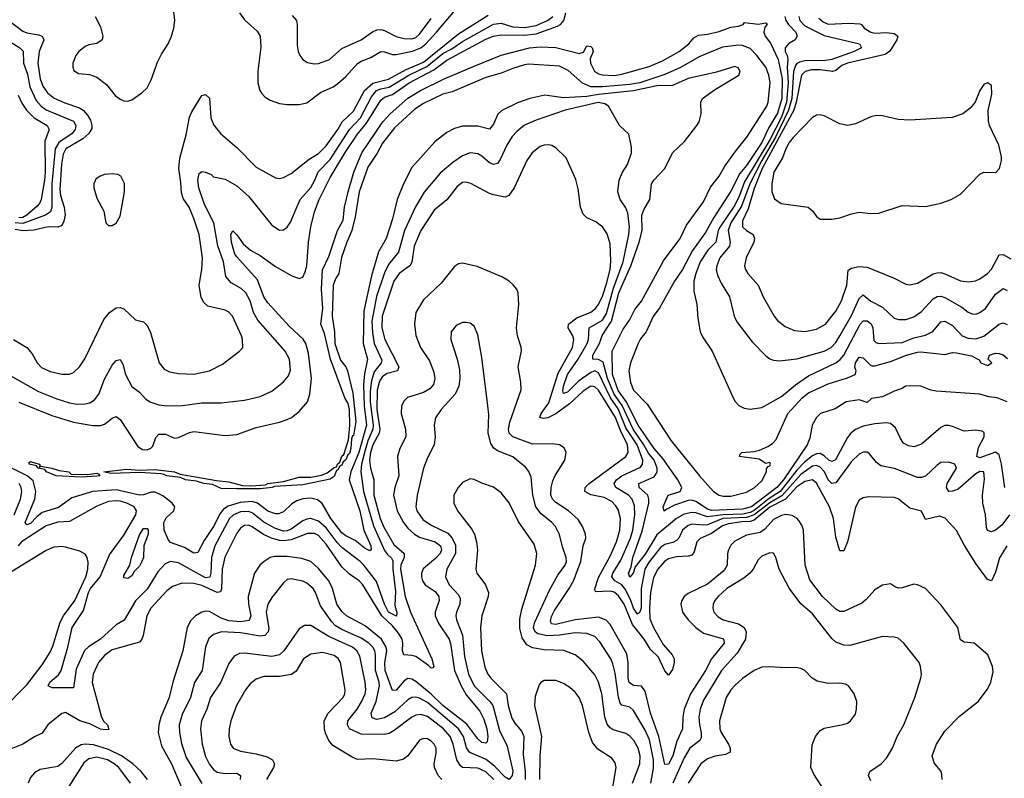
# Model space of a CAD drawing. Header units: inches. Extents: x 1173000 to 1307049, y 522583 to 678455.
# Tile 468 of 617: x 1220894 to 1225956, y 624595 to 628494. Entities that reach past the tile are written whole.
import ezdxf

# ---------------------------------------------------------------- set-up
doc = ezdxf.new("R2010")
doc.units = ezdxf.units.IN
doc.header["$MEASUREMENT"] = 0
doc.layers.add('B2622', color=7, linetype='Continuous')

msp = doc.modelspace()

# ---------------------------------------------------------------- linework, layer by layer
at = {"layer": 'B2622', "color": 5}
for points, elevation in [([(1221281.7, 628510), (1221310, 628458.4), (1221321.8, 628410), (1221318, 628390), (1221290, 628372.5), (1221250, 628365), (1221230, 628356.5), (1221198, 628330), (1221183, 628310), (1221166.8, 628270), (1221166.8, 628250), (1221172.6, 628232.6), (1221197.2, 628217.2), (1221252.7, 628212.7), (1221290, 628199.2), (1221340.8, 628160.8), (1221385.3, 628105.3), (1221410, 628085.4), (1221430, 628076.9), (1221450, 628076.2), (1221470, 628082), (1221522, 628118), (1221550, 628144.9), (1221570, 628185.5), (1221603.3, 628276.7), (1221623, 628317), (1221657, 628370), (1221674.9, 628410), (1221686.1, 628450), (1221691, 628490), (1221682.3, 628562.3)], 920), ([(1222024.5, 628530), (1222050, 628492.7), (1222115.2, 628435.2), (1222131.2, 628410), (1222133.9, 628353.9), (1222118, 628230), (1222118.6, 628170), (1222129.1, 628130), (1222137.3, 628117.3), (1222156.2, 628096.2), (1222181.4, 628081.4), (1222230, 628063.6), (1222270, 628058.5), (1222330, 628057.8), (1222370, 628067.5), (1222440.2, 628119.8), (1222505.1, 628150), (1222530, 628167), (1222570, 628202.8), (1222630.9, 628269.1), (1222650, 628280.9), (1222700.1, 628299.9), (1222750, 628330.1), (1222770, 628329.6), (1222810, 628315.6), (1222830, 628315.6), (1222913.3, 628333.3), (1222957, 628350), (1222981.6, 628370), (1223037.1, 628430), (1223172.5, 628590)], 920), ([(1220750, 626719.3), (1220990, 626583.1), (1221084.8, 626544.8), (1221150, 626524.4), (1221190, 626518.8), (1221230, 626520.1), (1221254.1, 626525.9), (1221279, 626541), (1221300.7, 626570), (1221330, 626646), (1221370, 626718.7), (1221390, 626743.1), (1221410, 626748), (1221424.2, 626724.2), (1221437.6, 626670), (1221470, 626608.7), (1221510, 626579.5), (1221543.3, 626543.3), (1221568.3, 626528.3), (1221610, 626514.1), (1221650.5, 626509.5), (1221730.9, 626510.9), (1221830, 626525.6), (1221930, 626525.2), (1222050, 626539.3), (1222130, 626556.9), (1222190, 626584.9), (1222250, 626632.6), (1222276.8, 626663.2), (1222286.4, 626693.6), (1222280.8, 626750), (1222258.1, 626790), (1222117.9, 626950), (1222095.7, 626990), (1222078.6, 627050), (1222057.2, 627090), (1222032.6, 627112.6), (1221981.2, 627141.2), (1221954, 627174), (1221941, 627250), (1221912.4, 627332.4), (1221891.3, 627450), (1221845, 627545), (1221815.9, 627630), (1221810.4, 627669.6), (1221816, 627704), (1221830, 627714.9), (1221850, 627711.1), (1221877.9, 627697.9), (1221890, 627687.1), (1221950, 627674.9), (1222010, 627640.2), (1222070, 627586.9), (1222190, 627437.4), (1222230, 627411.8), (1222250, 627413.7), (1222270, 627428.5), (1222285.8, 627454.2), (1222336.6, 627570), (1222390, 627632.5), (1222412, 627670), (1222427.8, 627712.2), (1222490, 627776.2), (1222590.3, 627929.7), (1222646.7, 627990), (1222702.3, 628097.7), (1222727.6, 628130), (1222750, 628139.4), (1222793.2, 628146.8), (1222895.3, 628210), (1222986.7, 628253.3), (1223070, 628319.7), (1223116.2, 628343.8), (1223170, 628382.3), (1223330, 628471.9), (1223370, 628477.1), (1223430, 628458.4), (1223490, 628453.5), (1223550, 628465.2), (1223607, 628490), (1223634.9, 628510)], 860), ([(1220862.4, 626850), (1220931.3, 626810), (1220957.6, 626777.6), (1220983.2, 626730), (1221006.1, 626706.1), (1221050, 626686.2), (1221110, 626672.9), (1221150, 626672.2), (1221170, 626681.3), (1221200.8, 626710), (1221228.3, 626751.7), (1221327.2, 626952.8), (1221355.4, 626990), (1221390, 627014.2), (1221410, 627015.9), (1221430, 627009), (1221490, 626951.8), (1221530, 626941.1), (1221550, 626922.4), (1221566.6, 626886.6), (1221611.8, 626730), (1221637.3, 626697.3), (1221664.5, 626684.5), (1221710, 626675.9), (1221790, 626672.2), (1221870, 626689.3), (1221936.1, 626723.9), (1222023.6, 626790), (1222040.5, 626810), (1222040.3, 626850), (1222033.8, 626870), (1221988.9, 626970), (1221970, 626990.7), (1221950, 627001.5), (1221861.5, 627021.5), (1221840, 627040), (1221826.6, 627066.6), (1221816.8, 627130), (1221829.9, 627210.1), (1221833.3, 627270), (1221816.6, 627390), (1221790, 627472.8), (1221764.9, 627530), (1221735, 627575), (1221725.5, 627605.5), (1221723.2, 627656.8), (1221712.6, 627730), (1221716.7, 627783.3), (1221750, 627902), (1221766.5, 627993.5), (1221778.5, 628021.5), (1221830, 628104.6), (1221850, 628110.2), (1221870, 628090.2), (1221876.4, 627990), (1221892.7, 627952.7), (1221927.3, 627907.3), (1222010, 627837.1), (1222110, 627736.8), (1222210, 627681.3), (1222230, 627678.6), (1222250, 627682.4), (1222290, 627703.5), (1222382.5, 627777.5), (1222430, 627807.3), (1222470, 627845.4), (1222530, 627930.1), (1222552.1, 627970), (1222610, 628024.5), (1222667.5, 628130), (1222710, 628168.5), (1222790, 628188.3), (1222881.7, 628238.3), (1222970, 628275.7), (1223150, 628421.1), (1223301.9, 628518.1)], 880), ([(1220890, 626528.2), (1221059.3, 626459.3), (1221170, 626425.5), (1221270, 626408.6), (1221310, 626408.9), (1221330, 626415.3), (1221370, 626446.7), (1221390, 626455.6), (1221410, 626439.5), (1221501, 626301), (1221525.1, 626285.1), (1221550, 626283.4), (1221568.7, 626291.3), (1221578, 626302), (1221593.9, 626346.1), (1221610, 626364.3), (1221643.2, 626363.2), (1221690, 626344.3), (1221710, 626346.4), (1221767.7, 626372.3), (1221790, 626377), (1221950, 626357.3), (1222010, 626362.7), (1222110, 626398.1), (1222230, 626426), (1222270, 626439.5), (1222291.8, 626450), (1222330, 626479.8), (1222374.5, 626530), (1222386, 626570), (1222394.3, 626650), (1222378.9, 626778.9), (1222365.6, 626830), (1222351.7, 626851.7), (1222279.7, 626919.7), (1222170, 627038.4), (1222150, 627070), (1222116.7, 627156.7), (1222010, 627274.7), (1222000.9, 627290), (1221982.3, 627350), (1221979.8, 627390), (1221990, 627408.4), (1222010, 627388.8), (1222043.1, 627343.1), (1222080.3, 627310), (1222130, 627281.7), (1222210, 627226.1), (1222290, 627180.2), (1222330, 627164.7), (1222348.9, 627171.1), (1222362.2, 627197.8), (1222370.8, 627229.2), (1222378.9, 627350), (1222390.3, 627430), (1222410, 627507.2), (1222432.9, 627570), (1222490, 627682.8), (1222570, 627816), (1222630, 627906.3), (1222677.4, 627962.6), (1222750, 628081.2), (1222770, 628095.4), (1222811, 628109), (1222896, 628170), (1223022.8, 628237.2), (1223090, 628286.4), (1223290, 628394), (1223330, 628410.1), (1223370, 628417.3), (1223490, 628414.1), (1223550, 628422), (1223659.6, 628460.4), (1223674.8, 628470), (1223690.8, 628490), (1223700.9, 628530)], 840), ([(1222295.7, 628515.7), (1222316.9, 628490), (1222320.6, 628470), (1222321, 628361), (1222326, 628330), (1222334.9, 628310), (1222349.1, 628289.1), (1222373.7, 628273.7), (1222407.1, 628267.1), (1222430, 628268.4), (1222486.6, 628290), (1222550, 628346.3), (1222650, 628390.9), (1222707.9, 628432.1), (1222730, 628441.9), (1222750, 628443.3), (1222770, 628438.5), (1222830, 628407.9), (1222870, 628396.9), (1222910, 628395.5), (1222930, 628402.8), (1222950, 628420.5), (1223010, 628500.6)], 940), ([(1224827, 628510), (1224833.5, 628490), (1224846.3, 628470), (1224883.9, 628430), (1224891.5, 628410), (1224880.4, 628390), (1224847.1, 628370), (1224829.1, 628350), (1224829.8, 628330), (1224840.1, 628310), (1224842.7, 628290), (1224839.3, 628250), (1224845.1, 628170), (1224836, 628070), (1224810, 627994), (1224750, 627877.5), (1224619.6, 627660.4), (1224594.6, 627590), (1224570, 627541.2), (1224495.3, 627430), (1224485.1, 627410), (1224472.7, 627350), (1224431.4, 627310), (1224393.1, 627250), (1224369.6, 627189.6), (1224359.6, 627150), (1224359.3, 627099.3), (1224375.4, 627030), (1224379.5, 626959.5), (1224392.9, 626890), (1224404.1, 626864.1), (1224453.6, 626790), (1224561.1, 626550), (1224571.5, 626531.5), (1224591.5, 626511.5), (1224618.3, 626498.3), (1224650, 626492.9), (1224710, 626501.8), (1224810, 626557.8), (1224882.2, 626617.8), (1224950, 626663.7), (1225090, 626730.5), (1225112.5, 626747.5), (1225130.4, 626769.6), (1225215.4, 626930), (1225230, 626946.1), (1225250, 626946.6), (1225270.7, 626930.7), (1225279.4, 626910), (1225285.7, 626845.7), (1225295.3, 626835.3), (1225310.1, 626830.1), (1225430, 626835), (1225490, 626858.6), (1225550, 626873.1), (1225587.6, 626892.4), (1225630, 626942), (1225650, 626944.8), (1225690, 626922.6), (1225739.3, 626870), (1225770, 626857.2), (1225810, 626854.7), (1225850, 626867), (1225930, 626928.7), (1225950, 626936.5), (1225970, 626928.5)], 840), ([(1224899, 628510), (1224904.7, 628490), (1224930, 628461.9), (1225030, 628412.2), (1225212.2, 628370), (1225222, 628350), (1225184.7, 628330), (1225070, 628289.6), (1225036, 628284), (1224930, 628283), (1224903.2, 628276.8), (1224890, 628269.9), (1224881.7, 628258.3), (1224871.3, 628228.7), (1224863.2, 628090), (1224846.8, 628030), (1224779.9, 627890), (1224708.5, 627770), (1224647.1, 627650), (1224604, 627536), (1224550, 627450), (1224535.8, 627410), (1224547.2, 627350), (1224543.1, 627330), (1224492.8, 627270), (1224477.5, 627230), (1224475.1, 627210), (1224481, 627181), (1224499.6, 627139.6), (1224543.2, 627070), (1224567.7, 626970), (1224581.4, 626941.4), (1224659.4, 626839.4), (1224730, 626766.7), (1224750, 626752), (1224770, 626744.2), (1224800.2, 626740.2), (1224890, 626751.5), (1225030, 626791.4), (1225066, 626810), (1225090, 626835.9), (1225110, 626868.7), (1225170, 626973.9), (1225210, 627061.6), (1225230, 627080.3), (1225270, 627048.4), (1225330, 627016.9), (1225390, 626959.5), (1225413.9, 626953.9), (1225450, 626954.2), (1225490, 626966.8), (1225530, 626994), (1225590, 627059.5), (1225610, 627071.1), (1225630, 627073), (1225650, 627067.2), (1225736.7, 627016.7), (1225770, 626991), (1225790, 626981.7), (1225810, 626980.9), (1225830, 626988.7), (1225858.7, 627010), (1225910, 627083), (1225950, 627112.2), (1225970, 627102.7)], 860), ([(1220838.4, 628490), (1220910, 628435.4), (1220930, 628426.6), (1220990, 628417.3), (1221010.2, 628410), (1221018.1, 628390), (1220994.4, 628330), (1220987.3, 628270), (1220999.1, 628190), (1221013.3, 628153.3), (1221037.6, 628117.6), (1221071.5, 628091.5), (1221126.5, 628066.5), (1221201.8, 628041.8), (1221220.4, 628030), (1221243.3, 628003.3), (1221257.4, 627977.4), (1221265.6, 627950), (1221264.5, 627935.5), (1221249.6, 627910), (1221218.5, 627881.5), (1221131.6, 627830), (1221116.8, 627803.2), (1221108.6, 627751.4), (1221100.8, 627620.8), (1221104.7, 627590), (1221123.2, 627530), (1221127.1, 627490), (1221121.1, 627458.9), (1221110, 627437), (1221090, 627427.6), (1221040.7, 627430), (1220966.9, 627413.1), (1220910, 627408.8), (1220870, 627415.8)], 880), ([(1225970, 626529.8), (1225918.4, 626550), (1225876.2, 626556.2), (1225830, 626569.7), (1225605.1, 626585.1), (1225578, 626590), (1225526, 626610), (1225472.9, 626612.9), (1225447.3, 626610), (1225430, 626598.4), (1225390, 626585.2), (1225330, 626555.1), (1225273.4, 626546.6), (1225250, 626527.3), (1225210, 626540.9), (1225142.4, 626530), (1225085.6, 626494.4), (1225010.3, 626470), (1224990.2, 626450), (1224967.4, 626410), (1224956.4, 626343.6), (1224942.9, 626310), (1224821.1, 626130), (1224786, 626090), (1224655.6, 625990), (1224610, 625979.2), (1224450, 625971.5), (1224430, 625978.6), (1224370, 626017.6), (1224350, 626025.4), (1224330, 626022.9), (1224261.1, 625998.9), (1224220.8, 625979.2), (1224208, 625968), (1224202.3, 625990), (1224228.4, 626050), (1224290, 626069), (1224298.3, 626090), (1224276.9, 626130), (1224199.6, 626239.6), (1224156.1, 626290), (1224073.4, 626410), (1224011.6, 626531.6), (1223970, 626588.7), (1223942, 626670), (1223939.5, 626790), (1223996.1, 626903.9), (1224028.3, 626950), (1224055.8, 627004.2), (1224090, 627046.9), (1224204.4, 627255.6), (1224289.2, 627370), (1224321.4, 627438.6), (1224410, 627558.5), (1224446, 627634), (1224490, 627689.3), (1224519.3, 627740.7), (1224577.8, 627822.2), (1224632.2, 627890), (1224735.5, 628050), (1224741.8, 628070), (1224751.7, 628170), (1224745.8, 628210), (1224730, 628249.8), (1224683.7, 628310), (1224650, 628345.4), (1224610, 628362.4), (1224590, 628363.1), (1224507.6, 628352.4), (1224390, 628305.9), (1224291.8, 628248.2), (1224210, 628212.7), (1224081.9, 628170), (1224030, 628160.4), (1223890, 628149.5), (1223829.9, 628149.9), (1223787.9, 628167.9), (1223713.5, 628233.5), (1223670, 628254.7), (1223510, 628266.2), (1223490, 628261.6), (1223430, 628243.7), (1223370, 628219.4), (1223290, 628197.1), (1223116.8, 628123.2), (1223069.2, 628110.8), (1222970, 628063.8), (1222926, 628034), (1222821.6, 627938.4), (1222760, 627860), (1222732.5, 627807.5), (1222684.5, 627735.5), (1222640.1, 627610), (1222619.4, 627480.6), (1222601.2, 627410), (1222575.1, 627350), (1222548.5, 627271.5), (1222535.6, 627190), (1222518.2, 627161.8), (1222506.4, 627130), (1222501.3, 626970), (1222512.3, 626890), (1222513.5, 626830), (1222543.8, 626743.8), (1222571, 626710), (1222579.8, 626690), (1222605.9, 626574.1), (1222622.2, 626430), (1222610, 626357), (1222604.7, 626355.3), (1222600.5, 626339.5), (1222596.8, 626290), (1222590, 626265.3), (1222581.4, 626258.6), (1222570, 626231.5), (1222557.5, 626222.5), (1222550, 626204.2), (1222539.8, 626200.2), (1222530, 626181.3), (1222522.8, 626177.2), (1222510, 626146.4), (1222490, 626132.4), (1222350, 626103.9), (1222204.1, 626095.9), (1222191.3, 626090), (1222130, 626083.7), (1222010, 626082.6), (1221930, 626085.3), (1221884.9, 626104.9), (1221841.2, 626110), (1221803.3, 626123.3), (1221746, 626130), (1221721.3, 626141.3), (1221649.2, 626150), (1221637.4, 626157.4), (1221620.1, 626160.1), (1221510, 626166.7), (1221362.2, 626162.2), (1221326, 626170), (1221444.7, 626184.7), (1221510, 626179.5), (1221590, 626182.6), (1221690.8, 626170), (1221718.7, 626158.7), (1221905.7, 626125.7), (1221970, 626119.3), (1222039.6, 626099.6), (1222082.2, 626097.8), (1222157.2, 626102.8), (1222169, 626110), (1222250, 626121.5), (1222330, 626143.9), (1222390, 626143.6), (1222445.9, 626154.1), (1222474.7, 626165.3), (1222510, 626192.1), (1222523.1, 626196.9), (1222527.9, 626210), (1222539.5, 626220.5), (1222550, 626250.2), (1222559.6, 626260.4), (1222584.9, 626335.1), (1222591.1, 626408.9), (1222589.2, 626490), (1222582, 626522), (1222566.4, 626550), (1222491.6, 626750), (1222461.7, 626881.7), (1222442, 626930), (1222451.9, 627010), (1222445, 627110), (1222450, 627208.2), (1222483, 627277), (1222527.6, 627410), (1222556.9, 627463.1), (1222564.6, 627530), (1222583.2, 627610), (1222612.5, 627710), (1222652.5, 627810), (1222761.6, 627970), (1222799.4, 628010), (1222890, 628091.2), (1222954.2, 628130), (1223076.8, 628190), (1223230, 628255.4), (1223370, 628311.9), (1223514.5, 628350), (1223570, 628355.6), (1223650, 628350.6), (1223770, 628319.8), (1223792.6, 628327.4), (1223810, 628359.1), (1223830, 628356.1), (1223836.5, 628350), (1223842.7, 628330), (1223827.5, 628292.5), (1223828.7, 628270), (1223848.6, 628230), (1223870, 628216.2), (1223890.1, 628210.1), (1223950, 628208.1), (1223990, 628214.9), (1224130, 628254.1), (1224198, 628282), (1224284.2, 628330), (1224334.3, 628370), (1224359.7, 628400.3), (1224384.5, 628415.5), (1224430, 628419.8), (1224490, 628432.8), (1224550, 628455.8), (1224590, 628461.3), (1224614, 628470), (1224620.2, 628479.8), (1224690, 628471.3), (1224730, 628477.3), (1224736.3, 628470), (1224724.1, 628455.9), (1224720.3, 628430), (1224726.5, 628410), (1224753.3, 628373.3), (1224792.7, 628290), (1224813.8, 628190), (1224811.9, 628090), (1224790, 628014.7), (1224743.2, 627936.8), (1224710, 627863), (1224630, 627745.4), (1224595.9, 627704.1), (1224550, 627612.2), (1224462.6, 627477.4), (1224419, 627401), (1224352.7, 627307.3), (1224301.6, 627210), (1224261.1, 627150), (1224185.2, 627014.8), (1224150, 626968.8), (1224115.2, 626890), (1224085.9, 626854.1), (1224073.6, 626830), (1224033.6, 626730), (1224025.3, 626690), (1224033.6, 626630), (1224050, 626591), (1224119, 626519), (1224243.4, 626330), (1224388.6, 626150), (1224460.7, 626070), (1224489.4, 626050), (1224510, 626045.5), (1224550, 626045.7), (1224630, 626066.6), (1224670, 626088), (1224710, 626124.4), (1224733.3, 626170), (1224733.8, 626186.2), (1224742, 626198), (1224750, 626201), (1224753.6, 626210), (1224750, 626219), (1224730, 626214), (1224695.1, 626235.1), (1224606.7, 626246.7), (1224595.3, 626250), (1224598, 626262), (1224606, 626270), (1224670, 626275.6), (1224697.5, 626282.5), (1224739.6, 626300.4), (1224763.5, 626316.5), (1224782.6, 626337.4), (1224843, 626470), (1224916, 626550), (1224950, 626576.6), (1225050, 626623.6), (1225150, 626653), (1225189.7, 626670), (1225193.8, 626690), (1225188.2, 626708.2), (1225190.8, 626730), (1225210, 626759.1), (1225230, 626755.6), (1225270, 626716.4), (1225275.6, 626715.6), (1225290, 626715.6), (1225370, 626738), (1225452.7, 626770), (1225510, 626786.2), (1225526.7, 626786.7), (1225650, 626773.4), (1225690, 626783.6), (1225710, 626782.6), (1225787, 626767), (1225826.1, 626746.1), (1225835.5, 626730), (1225870, 626717), (1225890.9, 626730), (1225872.7, 626750), (1225879, 626770), (1225910, 626780.2), (1225930, 626779.2), (1225950, 626771.8), (1225972.9, 626752.9)], 820), ([(1225001.6, 628501.6), (1225024, 628484), (1225050, 628472.1), (1225157.2, 628477.2), (1225213.1, 628473.1), (1225221.1, 628470), (1225234.6, 628450), (1225270, 628429.6), (1225290, 628424.7), (1225350, 628428.5), (1225390, 628423.2), (1225407.6, 628410), (1225402.7, 628390), (1225368.1, 628331.9), (1225344, 628316), (1225150, 628271.2), (1225121.4, 628258.6), (1225090, 628233.9), (1225072.7, 628227.3), (1225010, 628236), (1224964.2, 628235.8), (1224932.5, 628227.5), (1224913.9, 628210), (1224886.5, 628070), (1224873.9, 628030), (1224711.6, 627730), (1224670, 627626.3), (1224638.2, 627521.8), (1224610, 627459.7), (1224610.2, 627430), (1224630, 627411), (1224664, 627390), (1224671.8, 627370), (1224667.9, 627350), (1224628, 627270), (1224619.8, 627230), (1224624.7, 627210), (1224636.5, 627190), (1224690, 627130.3), (1224715.9, 627070), (1224773.2, 626970), (1224790, 626949.1), (1224830, 626917.2), (1224877.3, 626897.3), (1224930, 626892.2), (1224990, 626903.7), (1225037.4, 626930), (1225090, 626995.4), (1225119.4, 627050), (1225146.2, 627130), (1225153.4, 627206.6), (1225170, 627217.7), (1225210, 627225.3), (1225250, 627222.5), (1225390, 627166.5), (1225450, 627135), (1225470, 627131.1), (1225510, 627140.7), (1225590, 627187.5), (1225610, 627194), (1225630, 627194.2), (1225650, 627188.2), (1225730, 627151.8), (1225773, 627147), (1225807.6, 627152.4), (1225830, 627161.6), (1225870, 627189.3), (1225890, 627212.3), (1225930, 627285.5), (1225950, 627287), (1225990, 627265.7)], 880), ([(1220830, 628390.1), (1220895.2, 628350), (1220911.8, 628331.8), (1220914.4, 628270), (1220933.6, 628213.6), (1220945.5, 628150), (1220979.1, 628079.1), (1221004.2, 628050), (1221030, 628030.5), (1221170, 627971.9), (1221183.4, 627950), (1221178.9, 627930), (1221164.5, 627910), (1221096.1, 627863.9), (1221077.3, 627830), (1221059.3, 627650), (1221058.5, 627530), (1221052.9, 627507.1), (1221027.6, 627490), (1220910, 627447), (1220870, 627450)], 860), ([(1225958.6, 626090), (1225941.7, 626210), (1225930, 626258), (1225910, 626272.3), (1225830, 626242.9), (1225814.2, 626250), (1225823.7, 626296.3), (1225852, 626350), (1225851.9, 626371.9), (1225840.2, 626380.2), (1225810, 626384.3), (1225750, 626379.4), (1225690, 626403.7), (1225670, 626409), (1225650, 626408.1), (1225630, 626398.2), (1225530, 626313), (1225490, 626299.5), (1225463.8, 626303.8), (1225438.4, 626318.4), (1225421.4, 626341.4), (1225396.9, 626396.9), (1225370, 626418.6), (1225350, 626421.6), (1225290, 626417.3), (1225230, 626404.7), (1225190, 626388), (1225166.9, 626370), (1225150, 626346.9), (1225087.2, 626232.8), (1225070, 626223.6), (1225054.4, 626230), (1225030, 626253.4), (1225010, 626264.9), (1224990, 626263), (1224970, 626253.3), (1224930, 626221.2), (1224890, 626179), (1224803.8, 626070), (1224747.1, 626032.9), (1224670, 625971.3), (1224650, 625961.2), (1224610, 625953.5), (1224510, 625950.3), (1224430, 625938.9), (1224370, 625959.1), (1224350, 625961.1), (1224310, 625952.3), (1224270.1, 625930), (1224170, 625847.1), (1224110, 625748.1), (1224057.4, 625682.6), (1224047.2, 625650), (1224030, 625629.9), (1224023.4, 625650), (1224038, 625682), (1224046.7, 625730), (1224094, 625866), (1224128.2, 626010), (1224129.1, 626030), (1224122.4, 626050), (1224078.1, 626090), (1224077.3, 626110), (1224155.9, 626144.1), (1224171.7, 626168.3), (1224170.8, 626190), (1224155.2, 626230), (1224126.3, 626266.3), (1224102.6, 626310), (1224048.3, 626390), (1223991, 626511), (1223950, 626570), (1223915.8, 626650), (1223894, 626734), (1223870, 626747.6), (1223840.5, 626750), (1223839.9, 626770), (1223875.4, 626830), (1223888.5, 626871.5), (1223935.7, 626944.3), (1223974.4, 627090), (1224036.5, 627230), (1224078.1, 627350), (1224093.9, 627410), (1224092.6, 627490), (1224102.5, 627517.5), (1224133.6, 627570), (1224141.4, 627650), (1224154.6, 627670), (1224210.4, 627729.6), (1224250.8, 627810), (1224311.3, 627868.7), (1224375.4, 627950), (1224386.5, 627970), (1224396.8, 628010), (1224395.1, 628070), (1224404.8, 628090), (1224465.8, 628134.2), (1224590.9, 628210), (1224597.5, 628230), (1224595.3, 628235.3), (1224587.3, 628247.3), (1224570, 628253.7), (1224475.6, 628224.4), (1224330, 628191.4), (1224250, 628156.2), (1224170, 628154), (1224050, 628128.1), (1223869.9, 628110.1), (1223810, 628098.8), (1223690, 628093), (1223593.6, 628106.4), (1223517.4, 628090), (1223452.7, 628067.3), (1223372.3, 628027.7), (1223352, 628008), (1223330, 627956.9), (1223310, 627931.2), (1223250, 627947.5), (1223170, 627947.7), (1223130, 627935.7), (1223090, 627914.9), (1223030, 627868.2), (1222910, 627733.8), (1222867, 627650), (1222835.1, 627570), (1222810.6, 627470), (1222777.4, 627370), (1222738.4, 627301.6), (1222702.8, 627177.2), (1222662.7, 626997.3), (1222659.8, 626830), (1222682.9, 626750), (1222666.3, 626673.7), (1222662.3, 626617.7), (1222665.5, 626510), (1222676.7, 626410), (1222638.4, 626270), (1222596.5, 626170), (1222587.8, 626130), (1222642.2, 625970), (1222663.9, 625870), (1222699.6, 625790), (1222700.8, 625770), (1222694.9, 625765.1), (1222670, 625775.9), (1222618.2, 625818.2), (1222570, 625841.5), (1222550, 625857.7), (1222494.1, 625930), (1222448.3, 626008.3), (1222425.7, 626025.7), (1222390, 626034.5), (1222350, 626031.8), (1222318.4, 626021.6), (1222293.7, 626006.3), (1222250, 625964.3), (1222224.6, 625955.4), (1222210, 625954.4), (1222170, 625968.4), (1222116.7, 626010), (1222090, 626018.7), (1222027.3, 626012.7), (1221966, 625994), (1221942.1, 625977.9), (1221924, 625956), (1221890.1, 625890), (1221841.7, 625818.3), (1221810, 625756.1), (1221790, 625752.8), (1221741.5, 625781.5), (1221670, 625807.4), (1221659.7, 625819.7), (1221636.4, 625870), (1221634.7, 625910), (1221646.6, 625933.4), (1221687.2, 625970), (1221692.1, 625990), (1221678, 626010), (1221630, 626046.9), (1221590, 626065.2), (1221570, 626066.7), (1221530, 626052.8), (1221510, 626050.7), (1221390, 626077.3), (1221270, 626069.2), (1221162.7, 626037.3), (1221093.1, 625986.9), (1221010, 625960.9), (1220981.5, 625938.5), (1220950, 625904.3), (1220930, 625897.4), (1220922.5, 625910), (1220971.4, 626030), (1220977.7, 626070), (1220963.7, 626123.7), (1220931.9, 626150), (1220796.5, 626216.5)], 840), ([(1220886.6, 628106.6), (1220905, 628065), (1220929, 628029), (1220969.1, 627989.1), (1221035.5, 627950), (1221046, 627930), (1221024, 627870), (1221025.8, 627710), (1221022.2, 627670), (1221004.3, 627570), (1220995.8, 627550), (1220983.8, 627536.2), (1220930.5, 627489.5), (1220910, 627478.4), (1220890, 627475.4)], 840), ([(1225981.7, 625950), (1225943.9, 625896.1), (1225910, 625869.9), (1225890, 625861.9), (1225870, 625868.8), (1225864.5, 625884.5), (1225859.3, 625950), (1225845.5, 626010), (1225844.3, 626050), (1225853.5, 626133.5), (1225849.8, 626169.8), (1225830, 626172.1), (1225810, 626160.1), (1225717.8, 626082.2), (1225690, 626070.7), (1225670, 626069.2), (1225658.4, 626090), (1225661.5, 626110), (1225709.8, 626190), (1225700.7, 626210), (1225670, 626221), (1225630, 626217.6), (1225610, 626205.3), (1225550, 626147.8), (1225530, 626141.2), (1225510, 626141.5), (1225392.1, 626187.9), (1225321.6, 626201.6), (1225298.1, 626218.1), (1225262.2, 626262.2), (1225250, 626270.9), (1225230, 626270.8), (1225210, 626261.2), (1225170, 626224.2), (1225090, 626113.7), (1225070, 626109.8), (1225050, 626129.9), (1225031, 626170), (1225010, 626194.6), (1224990, 626203.6), (1224970, 626200.2), (1224910, 626157), (1224812.7, 626047.3), (1224750, 626011.9), (1224670, 625949.1), (1224630, 625935.7), (1224508.9, 625930), (1224430, 625898.6), (1224410, 625896), (1224350, 625901.8), (1224330, 625895.3), (1224302.1, 625870), (1224282, 625830), (1224270, 625817.2), (1224252.2, 625807.8), (1224210, 625796.7), (1224190, 625783.4), (1224130, 625707.6), (1224107.3, 625670), (1224089.8, 625570), (1224089.7, 625470.3), (1224082, 625450), (1224070, 625438.4), (1224050, 625470.5), (1224034.2, 625514.2), (1224006.9, 625566.9), (1223989.1, 625589.1), (1223953.2, 625610), (1223938.7, 625630), (1223943.5, 625650), (1223984, 625716), (1224034.2, 625830), (1224046.2, 625870), (1224057.2, 625950), (1224054.9, 625994.9), (1224042.3, 626030), (1224023.2, 626050), (1223958.9, 626090), (1223950.4, 626110), (1223961.5, 626130), (1223989.5, 626150.5), (1224085.1, 626194.9), (1224096.6, 626210), (1224097.1, 626230), (1224067.9, 626310), (1224010, 626396.9), (1223970, 626493.8), (1223931.5, 626551.5), (1223870, 626680.1), (1223850, 626689.2), (1223830, 626681.5), (1223765.1, 626634.9), (1223710, 626580.6), (1223690, 626573.3), (1223687, 626587), (1223690.4, 626610.4), (1223710.5, 626670), (1223765.6, 626750), (1223811.5, 626830), (1223818.3, 626850), (1223822.4, 626910), (1223889.5, 626950.5), (1223910, 626984.2), (1223946.4, 627113.6), (1223996.7, 627250), (1224026.1, 627390), (1224028.7, 627430), (1224019.7, 627499.7), (1224010, 627526.9), (1223980.3, 627570), (1223968.7, 627610), (1223975.4, 627670), (1223992.1, 627707.9), (1224018.9, 627750), (1224039.3, 627810), (1224039.8, 627839.8), (1224026.3, 627906.3), (1223976.9, 627950), (1223921.5, 628050), (1223901.9, 628061.9), (1223868.5, 628068.5), (1223698.7, 628030), (1223550, 627978.7), (1223490, 627951.4), (1223450, 627919.8), (1223426.3, 627893.7), (1223399.2, 627850), (1223364.9, 627775.1), (1223350, 627755.1), (1223330, 627750.7), (1223310, 627759.1), (1223270, 627793.6), (1223250, 627804.5), (1223210, 627810.7), (1223170, 627795.1), (1223120.1, 627759.9), (1223055, 627705), (1222973, 627607), (1222928.1, 627531.9), (1222872.2, 627410), (1222840.8, 627299.2), (1222790, 627236.8), (1222770, 627194), (1222728.4, 627071.6), (1222704.5, 626944.5), (1222707, 626887), (1222716.7, 626830), (1222755.3, 626744.7), (1222752.9, 626730), (1222716.4, 626683.6), (1222701.9, 626638.1), (1222695.7, 626584.3), (1222695.5, 626530), (1222710.5, 626410), (1222709, 626390), (1222683.4, 626330), (1222670, 626282.5), (1222651.5, 626210), (1222648.7, 626170), (1222661.5, 626070), (1222712.2, 625892.2), (1222770, 625766.7), (1222785, 625745), (1222806.1, 625726.1), (1222812.5, 625712.5), (1222812.2, 625670), (1222825.3, 625554.7), (1222823, 625483), (1222832.1, 625447.9), (1222831.5, 625428.5), (1222789.9, 625450), (1222770, 625489.9), (1222727.6, 625607.6), (1222663.8, 625690), (1222644.1, 625710), (1222550, 625781.9), (1222526.5, 625806.5), (1222470, 625883.5), (1222430, 625917.1), (1222390.1, 625929.9), (1222370, 625927.5), (1222350, 625918.7), (1222290, 625875.7), (1222270, 625867.7), (1222250, 625866.2), (1222210, 625878.5), (1222150, 625911.5), (1222090, 625959.2), (1222070, 625967.4), (1222030, 625965.4), (1221993.6, 625950), (1221973, 625930), (1221896.6, 625790), (1221880.8, 625730), (1221876.7, 625650), (1221871.7, 625628.3), (1221850, 625626.1), (1221710, 625703.1), (1221670, 625709.3), (1221642.5, 625697.5), (1221603.7, 625656.3), (1221550, 625567.8), (1221490, 625507.7), (1221431.9, 625408.1), (1221390, 625383.8), (1221310, 625310.8), (1221248.2, 625271.8), (1221227.4, 625252.6), (1221183.9, 625156.1), (1221170, 625060.5), (1221060.5, 625060.5), (1221040.5, 625070), (1221049, 625090), (1221092.9, 625127.1), (1221107.6, 625150), (1221142.4, 625270), (1221163.7, 625370), (1221221.8, 625458.2), (1221247.8, 625550), (1221258.1, 625570), (1221308.5, 625630), (1221356.6, 625743.4), (1221430, 625844.1), (1221490.9, 625950), (1221494.7, 625970), (1221481.8, 625990), (1221445.1, 626010), (1221410, 626019.4), (1221390, 626022.1), (1221350, 626017.8), (1221290, 625993.6), (1221150, 625914.9), (1221090, 625911.1), (1221030, 625893.6), (1220904.1, 625810), (1220886, 625790)], 860), ([(1225969.4, 625790), (1225931.6, 625728.4), (1225910, 625655.1), (1225890, 625611.1), (1225870, 625616.8), (1225810, 625698.5), (1225751.7, 625791.7), (1225710, 625869.6), (1225651.6, 625931.6), (1225623.1, 625943.1), (1225550, 625925.1), (1225530, 625968.2), (1225470, 625983.1), (1225410, 626031.7), (1225390, 626038.8), (1225257.5, 626042.5), (1225230, 626036.8), (1225210, 626025.4), (1225190, 625989.5), (1225149.4, 625810), (1225130, 625765.1), (1225110, 625763.6), (1225090, 625835.1), (1225078.3, 625930), (1225056.4, 625990), (1224990, 626112.9), (1224970, 626128.5), (1224930, 626121), (1224890, 626093.3), (1224830.6, 626029.4), (1224750, 625988.3), (1224670, 625922.3), (1224650, 625916), (1224606, 625914), (1224537.4, 625902.6), (1224507.1, 625892.9), (1224450, 625853), (1224391.6, 625828.4), (1224375.9, 625810), (1224361.2, 625758.8), (1224350, 625743), (1224330, 625737.5), (1224270, 625734.1), (1224230, 625722.7), (1224209.6, 625710), (1224173.8, 625670), (1224152.5, 625627.5), (1224137.4, 625550), (1224131.9, 625471.9), (1224134.3, 625414.3), (1224152.8, 625370), (1224202.3, 625282.3), (1224248.8, 625230), (1224258.4, 625210), (1224258.4, 625190), (1224250, 625155.1), (1224230, 625124.8), (1224210, 625146.9), (1224177.5, 625217.5), (1224137.3, 625257.3), (1224105, 625310), (1224045.2, 625385.2), (1224000.8, 625490), (1223973.3, 625533.3), (1223950, 625551.8), (1223930, 625557.5), (1223854.4, 625554.4), (1223850, 625569.2), (1223870, 625628.2), (1223930, 625736.6), (1223962.9, 625810), (1223979.8, 625870), (1223982.4, 625930), (1223970, 625976.8), (1223957.5, 625997.5), (1223937.5, 626017.5), (1223898, 626038), (1223830, 626051.6), (1223799.3, 626070), (1223801.9, 626090), (1223822.2, 626110), (1224010, 626249.5), (1224022.2, 626270), (1224018.3, 626310), (1223982.3, 626382.3), (1223956.5, 626450), (1223870, 626589.9), (1223850, 626608), (1223830, 626609.9), (1223790, 626585.3), (1223720.6, 626519.4), (1223650.6, 626469.4), (1223608.8, 626448.8), (1223584.9, 626444.9), (1223567.9, 626450), (1223575.4, 626470), (1223614.4, 626525.6), (1223661.6, 626678.4), (1223736.5, 626810), (1223743.1, 626850), (1223736.9, 626870), (1223713.3, 626910), (1223715, 626930), (1223758.7, 626961.3), (1223830, 626991.6), (1223852.1, 627007.9), (1223869.4, 627030), (1223890, 627073.7), (1223910, 627136.5), (1223929.9, 627210), (1223933.3, 627253.3), (1223930, 627342), (1223914.1, 627394.1), (1223890, 627429.7), (1223878.9, 627438.9), (1223855.3, 627455.3), (1223810, 627476.4), (1223790, 627494), (1223776.5, 627530), (1223765.8, 627625.8), (1223753.7, 627673.7), (1223703.5, 627783.5), (1223650, 627835.1), (1223630, 627848), (1223611.8, 627851.8), (1223590, 627849.8), (1223570, 627841.8), (1223528.1, 627810), (1223501.8, 627770), (1223435.5, 627630), (1223408.4, 627590), (1223390, 627582.3), (1223330, 627593.7), (1223310, 627600.2), (1223212.6, 627652.6), (1223190, 627658.6), (1223170, 627656.7), (1223142.3, 627637.7), (1223090.8, 627569.2), (1223024.8, 627515.2), (1222955.5, 627410), (1222921.7, 627330), (1222910, 627248.7), (1222899.2, 627230), (1222845.1, 627190), (1222816.9, 627150), (1222757.6, 626970), (1222756.1, 626910), (1222770.5, 626850.5), (1222844, 626710), (1222835.6, 626690), (1222783.6, 626676.4), (1222758.9, 626661.1), (1222743.6, 626636.4), (1222731.6, 626590), (1222730.4, 626490), (1222746.1, 626390), (1222741.5, 626370), (1222710, 626309.4), (1222698.2, 626270), (1222692.7, 626230), (1222697.5, 626190), (1222714.1, 626130), (1222715.3, 626050), (1222746.6, 625930), (1222765.7, 625885.7), (1222817.6, 625797.6), (1222870.7, 625750), (1222871.4, 625730), (1222853.5, 625690), (1222852.4, 625670), (1222876.5, 625530), (1222903.2, 625450), (1223013.2, 625210), (1223023.6, 625170), (1223017.6, 625162.4), (1223010, 625160.6), (1222995.6, 625175.6), (1222930, 625221.2), (1222910, 625227.2), (1222869.7, 625229.7), (1222862.7, 625250), (1222864.3, 625290), (1222860.2, 625310), (1222841.5, 625341.5), (1222810, 625379.1), (1222755.6, 625430), (1222658.1, 625590), (1222639.2, 625610), (1222590, 625644.4), (1222550, 625681.6), (1222470, 625798.6), (1222430, 625843.4), (1222410, 625852.7), (1222373.8, 625853.8), (1222290, 625821.2), (1222250, 625815.4), (1222230, 625817.3), (1222189.1, 625829.1), (1222147.9, 625847.9), (1222090, 625887.6), (1222070, 625896), (1222050, 625894.1), (1222030, 625881.1), (1222010, 625854.6), (1221948.6, 625731.4), (1221934.8, 625670), (1221931, 625569), (1221926, 625554), (1221910, 625550.4), (1221830, 625585.6), (1221790, 625596.6), (1221730, 625597.8), (1221679.3, 625580.7), (1221650, 625559.1), (1221568.8, 625470), (1221547.3, 625430), (1221528.9, 625330), (1221521.7, 625310), (1221510, 625294.8), (1221370, 625255.7), (1221330, 625226.1), (1221300.1, 625190), (1221271.2, 625130), (1221267.2, 625087.2), (1221314.7, 624910), (1221327.1, 624887.1), (1221345, 624870), (1221353, 624847), (1221335.9, 624844.1), (1221310, 624848.4), (1221255, 624875), (1221203.7, 624890), (1221130, 624933.2), (1221111.4, 624928.6), (1221039.5, 624870), (1221010, 624826.9), (1220970, 624808.6), (1220910, 624770.3), (1220850, 624746.9)], 880), ([(1225636, 624590), (1225635.4, 624615.4), (1225631.6, 624630), (1225594.5, 624674.5), (1225585.4, 624710), (1225607.7, 624770), (1225650, 624836.9), (1225725.4, 624914.6), (1225821.3, 624990), (1225870, 625053.4), (1225886.9, 625090), (1225898.3, 625141.7), (1225894.8, 625170), (1225871.1, 625230), (1225801.3, 625290), (1225750, 625295.2), (1225730, 625306.3), (1225716.1, 625370), (1225630, 625487.4), (1225551.1, 625570), (1225510, 625589.8), (1225490, 625593.8), (1225430, 625574.2), (1225412.6, 625572.6), (1225397.1, 625577.1), (1225370, 625594.5), (1225330, 625587.6), (1225290, 625564.2), (1225246.1, 625513.9), (1225224, 625496), (1225130, 625452), (1225110, 625453.4), (1225090, 625464.5), (1225021.6, 625530), (1224956, 625616), (1224932.9, 625690), (1224924.3, 625870), (1224915.7, 625895.7), (1224900.1, 625920.1), (1224890, 625932.1), (1224865.9, 625945.9), (1224831.1, 625951.1), (1224810, 625946.7), (1224770, 625925), (1224724.1, 625875.9), (1224700.9, 625859.1), (1224630, 625844.2), (1224570, 625814.6), (1224550, 625793.6), (1224537.1, 625770), (1224532, 625750), (1224531, 625690), (1224516.2, 625663.8), (1224430, 625592.5), (1224330, 625544.5), (1224310.1, 625529.9), (1224298.2, 625510), (1224292.9, 625490), (1224301.5, 625450), (1224331, 625410), (1224370, 625370.2), (1224410, 625340.9), (1224511.7, 625311.7), (1224515.3, 625290), (1224450.6, 625210), (1224418.9, 625150), (1224343.4, 625030), (1224309.7, 624950), (1224303, 624910), (1224300.8, 624850), (1224273, 624787), (1224252, 624710), (1224230, 624667.2), (1224210, 624666), (1224179.5, 624810), (1224137.1, 624930), (1224110, 625042.4), (1224090, 625068.5), (1224050, 625072.5), (1224027.8, 625087.8), (1224021.5, 625110), (1224022.1, 625190), (1224015.2, 625235.2), (1223930, 625385.9), (1223908.5, 625408.5), (1223870, 625423.4), (1223750, 625409.1), (1223650, 625385), (1223628.3, 625390), (1223622.4, 625402.4), (1223627.7, 625427.7), (1223642.8, 625457.2), (1223718.8, 625570), (1223740.3, 625610), (1223778, 625710), (1223790.3, 625789.7), (1223803.7, 625830), (1223803, 625850), (1223788.1, 625890), (1223765.8, 625925.8), (1223716.1, 625970), (1223650, 626013.5), (1223633.5, 626030), (1223624.7, 626050), (1223625.5, 626090), (1223635.1, 626124.9), (1223647.6, 626152.4), (1223697.3, 626230), (1223703.1, 626270), (1223693, 626293), (1223669, 626309), (1223633.6, 626313.6), (1223530, 626313.1), (1223429.7, 626349.7), (1223411.1, 626370), (1223407.8, 626390), (1223413.7, 626426.3), (1223472.4, 626592.4), (1223471.2, 626631.2), (1223457, 626710), (1223473, 626793), (1223471.3, 626811.3), (1223452.5, 626870), (1223448.4, 626910), (1223460.4, 627030), (1223457.4, 627090), (1223449.6, 627110), (1223430.9, 627130.9), (1223410, 627149.6), (1223372.4, 627172.4), (1223245.9, 627225.9), (1223170, 627242.6), (1223150, 627238.9), (1223130, 627226), (1223060.5, 627139.5), (1222970, 627054.5), (1222930.7, 626989.3), (1222922.9, 626930), (1222930.9, 626870.9), (1222955.4, 626810), (1223000.6, 626740.6), (1223022.6, 626682.6), (1223028.2, 626650), (1223020.7, 626619.3), (1223003.1, 626596.9), (1222970, 626579), (1222888.2, 626551.8), (1222870, 626535.5), (1222857.6, 626510), (1222855.1, 626470), (1222877.3, 626390), (1222879.2, 626350), (1222848.2, 626290), (1222835.7, 626250), (1222844, 626150), (1222822.6, 626090), (1222816.6, 626050), (1222834.1, 625970), (1222867.1, 625910), (1222890, 625880.5), (1222924.2, 625850), (1222950, 625834.8), (1223030.3, 625810.3), (1223057, 625790), (1223061.8, 625770), (1223055.3, 625750), (1223033.8, 625726.2), (1222967.7, 625672.3), (1222959.6, 625650), (1222960.1, 625630), (1222965.5, 625610), (1222978.9, 625590), (1223030, 625555.1), (1223049.1, 625530), (1223051.2, 625510), (1223030.1, 625450), (1223030.5, 625430), (1223048.4, 625390), (1223101.3, 625310), (1223108.4, 625288.4), (1223129.8, 625150), (1223163.5, 625070), (1223190, 625024), (1223259.7, 624939.7), (1223280, 624900), (1223295.2, 624850), (1223299.9, 624810), (1223296.7, 624783.3), (1223290, 624775.3), (1223270, 624780.2), (1223250, 624797.4), (1223193, 624873), (1223069.3, 624969.3), (1223010, 625028), (1222930, 625093.2), (1222910, 625104.4), (1222890, 625107.8), (1222870, 625096.5), (1222830, 625047.9), (1222810, 625045.8), (1222773.1, 625150), (1222772, 625190), (1222780.9, 625250), (1222777.6, 625270), (1222753.8, 625310), (1222670, 625378.4), (1222574.8, 625430), (1222550, 625452.5), (1222524.5, 625490), (1222501.8, 625570), (1222482.5, 625610), (1222430, 625673.7), (1222390, 625708.8), (1222344.4, 625724.4), (1222270, 625734.5), (1222204.6, 625735.4), (1222182.4, 625730), (1222150.2, 625710), (1222128.1, 625690), (1222101.3, 625650), (1222068.5, 625530), (1222070.5, 625490), (1222082.6, 625430), (1222073.7, 625406.3), (1222030, 625399.7), (1221970, 625405.5), (1221930, 625418.2), (1221870, 625451.9), (1221850, 625454.2), (1221830, 625449.3), (1221797.7, 625430), (1221774.1, 625405.9), (1221755.8, 625370), (1221733.1, 625250), (1221681, 625090), (1221662.2, 625010), (1221619.3, 624910), (1221608.8, 624870), (1221606.3, 624830), (1221622.8, 624762.8), (1221673.9, 624670), (1221726.7, 624550)], 920), ([(1224138.6, 624570), (1224152.1, 624647.9), (1224153.1, 624690), (1224132.2, 624792.2), (1224110, 624842.3), (1224050, 624943.7), (1224030, 624960.5), (1223990.4, 624970.4), (1223981.6, 624981.6), (1223972.6, 625012.6), (1223955.5, 625135.5), (1223944.1, 625184.1), (1223932.2, 625210), (1223876.8, 625296.8), (1223850, 625323.7), (1223810, 625339.1), (1223750, 625343.4), (1223669.3, 625330.7), (1223607.1, 625327.1), (1223557.8, 625337.8), (1223545.9, 625345.9), (1223538.6, 625358.6), (1223535, 625370), (1223541.8, 625398.2), (1223618, 625562), (1223661.2, 625638.8), (1223697.8, 625690), (1223704.4, 625710), (1223704.1, 625730), (1223684.2, 625784.2), (1223668.4, 625848.4), (1223648.9, 625888.9), (1223630.3, 625910.3), (1223575.3, 625955.3), (1223547.8, 625990), (1223531.3, 626050), (1223523.7, 626143.7), (1223511.6, 626171.6), (1223493.6, 626193.6), (1223430, 626247.2), (1223350, 626277.6), (1223332.4, 626292.4), (1223316.7, 626316.7), (1223303.2, 626370), (1223305.4, 626465.4), (1223301.2, 626510), (1223270, 626758), (1223250, 626875.3), (1223230, 626919.3), (1223210, 626934.5), (1223190, 626938), (1223170, 626938), (1223138, 626922), (1223112.7, 626890), (1223110.4, 626850), (1223142.7, 626750), (1223154.4, 626694.4), (1223157.2, 626650), (1223151.2, 626610), (1223133.6, 626570), (1223060.9, 626490), (1223031.2, 626448.8), (1223024.9, 626410), (1223030.2, 626350), (1223024.6, 626310), (1222990, 626242.4), (1222970.1, 626189.9), (1222937.5, 626050), (1222930.2, 625990), (1222935.8, 625970), (1222966.2, 625926.2), (1223010, 625896.6), (1223094.8, 625854.8), (1223117.2, 625830), (1223134.3, 625794.3), (1223134.6, 625750), (1223090.8, 625670), (1223083.9, 625630), (1223102.6, 625590), (1223150, 625538.9), (1223159, 625519), (1223156.2, 625490), (1223138.8, 625450), (1223136.4, 625430), (1223139.8, 625410), (1223171.1, 625331.1), (1223180.9, 625220.9), (1223201.7, 625130), (1223231, 625070), (1223311.8, 624990), (1223325.7, 624970), (1223361.5, 624841.5), (1223399.7, 624759.7), (1223428.4, 624631.6), (1223426.5, 624610), (1223410.1, 624589.9), (1223390, 624600.8), (1223336.7, 624656.7), (1223291.6, 624691.6), (1223207.8, 624727.8), (1223191.6, 624751.6), (1223174.9, 624810), (1223149.9, 624850), (1222990, 624984.7), (1222950, 625006.5), (1222930, 625012), (1222909.7, 625010.3), (1222890, 624998.9), (1222823.4, 624936.6), (1222770, 624905.4), (1222730, 624897.8), (1222706.6, 624906.6), (1222701.5, 624930), (1222726.9, 624990), (1222743.1, 625070), (1222741.6, 625090), (1222722.4, 625150), (1222723.6, 625230), (1222720.5, 625250), (1222710, 625269.9), (1222688.8, 625290), (1222650, 625316.1), (1222550, 625359.6), (1222518.4, 625378.4), (1222498.8, 625398.8), (1222440.9, 625480.9), (1222414.5, 625550), (1222402.2, 625570), (1222370, 625598.4), (1222350, 625608), (1222290, 625620.9), (1222270, 625616.4), (1222250, 625600.5), (1222190, 625524.4), (1222169.6, 625490.4), (1222161.4, 625450), (1222174.1, 625365.9), (1222171.3, 625348.7), (1222154.4, 625330), (1222130, 625325.5), (1222030, 625342.4), (1221931.6, 625348.4), (1221890, 625335.2), (1221866.3, 625313.7), (1221849.6, 625270.4), (1221831.4, 625150), (1221793.1, 625086.9), (1221772.2, 625010), (1221730, 624923.5), (1221714, 624870), (1221714.8, 624830), (1221725.5, 624774.5), (1221750, 624702.9), (1221830, 624568.5)], 940), ([(1224044.3, 624570), (1224082.9, 624670), (1224084.3, 624710), (1224074.1, 624750), (1224050.5, 624790), (1224030, 624812), (1224010, 624825.2), (1223944.4, 624844.4), (1223930, 624854), (1223914.3, 624874.3), (1223902.5, 624910), (1223887.5, 625030), (1223870, 625089.7), (1223850, 625127.6), (1223790, 625197.8), (1223749.7, 625230), (1223691.7, 625251.7), (1223590, 625256.3), (1223530, 625266.2), (1223501.8, 625281.8), (1223477.9, 625317.9), (1223465.8, 625365.8), (1223465.5, 625414.5), (1223475.1, 625464.9), (1223546.5, 625690), (1223551.8, 625750), (1223539.4, 625799.4), (1223457.4, 625917.4), (1223410, 626011.5), (1223370, 626063), (1223330, 626091.3), (1223270, 626111.5), (1223230, 626131.5), (1223210, 626134.7), (1223170, 626115.1), (1223147.4, 626090), (1223126.7, 626050), (1223125.8, 626010), (1223145.5, 625970), (1223217.5, 625877.5), (1223231.7, 625850), (1223243, 625810), (1223247, 625770), (1223238.8, 625670), (1223244.9, 625650), (1223289, 625589), (1223303.8, 625550), (1223302.7, 625530), (1223270.1, 625430), (1223263.3, 625370), (1223268.2, 625250), (1223285.9, 625165.9), (1223300.8, 625130), (1223315.3, 625110), (1223396, 625030), (1223406.1, 624970), (1223424.5, 624904.5), (1223438.7, 624878.7), (1223476.3, 624836.3), (1223486, 624810), (1223481.6, 624718.4), (1223493.3, 624630), (1223492.8, 624590)], 960), ([(1220865.6, 625950), (1220898.4, 626030), (1220905.2, 626070), (1220901.5, 626090), (1220890.8, 626110)], 860), ([(1220807.3, 624950), (1220930, 625075.5), (1221010, 625177.8), (1221050, 625243.5), (1221065, 625275), (1221102.2, 625397.8), (1221119.2, 625430), (1221177.6, 625510), (1221233.8, 625630), (1221244.5, 625670), (1221246.7, 625706.7), (1221241.5, 625730), (1221230, 625747.3), (1221202.7, 625762.7), (1221130, 625782.7), (1221110, 625787), (1221070, 625783), (1221030, 625766.9), (1220834.6, 625645.4)], 880), ([(1225270, 624582.9), (1225256.9, 624610), (1225265.1, 624630), (1225323, 624670), (1225350, 624699.5), (1225380.4, 624750), (1225405.6, 624810), (1225438.7, 624870), (1225495.6, 625010), (1225527, 625110), (1225529.5, 625130), (1225525.1, 625170), (1225517.6, 625190), (1225439.3, 625290), (1225410, 625316), (1225390, 625321.2), (1225330, 625324.5), (1225162.2, 625277.8), (1225130, 625278.9), (1225090, 625295.1), (1225070, 625314), (1224970, 625439.8), (1224910, 625491.8), (1224850, 625572.1), (1224798.6, 625670), (1224782, 625730), (1224770, 625751.8), (1224750, 625754.3), (1224710, 625737.4), (1224690, 625717.6), (1224664.9, 625670), (1224648.2, 625650), (1224616.5, 625623.5), (1224530, 625571.6), (1224484.8, 625530), (1224468.1, 625510), (1224458.8, 625490), (1224457.5, 625470), (1224462.5, 625450), (1224484.6, 625424.6), (1224510.4, 625410), (1224589.3, 625389.3), (1224618.5, 625370), (1224628.5, 625348.5), (1224625.2, 625310), (1224582.2, 625237.8), (1224501.1, 625150), (1224410, 624996.5), (1224392.4, 624950), (1224385.7, 624910), (1224388.3, 624870), (1224397.4, 624830), (1224397, 624803), (1224390.1, 624789.9), (1224339.5, 624750), (1224310, 624700.6), (1224251.1, 624570)], 940), ([(1223332, 624590), (1223290, 624628.4), (1223250, 624647.6), (1223171.3, 624651.3), (1223159.7, 624659.7), (1223140.8, 624690), (1223123.3, 624770), (1223107.9, 624810), (1223072.6, 624850), (1222990, 624913.4), (1222956.5, 624923.5), (1222930, 624919.9), (1222910, 624909.3), (1222819.6, 624840.4), (1222793.6, 624826.4), (1222770, 624821.1), (1222650, 624822.4), (1222589.3, 624849.3), (1222578.5, 624870), (1222580.9, 624890), (1222628.5, 624950), (1222652, 624988), (1222669.9, 625030), (1222672.8, 625050), (1222669.9, 625089.9), (1222643.4, 625223.4), (1222627.3, 625250), (1222604.2, 625270), (1222483.6, 625323.6), (1222390, 625381.4), (1222358.6, 625381.4), (1222330, 625363.9), (1222251.5, 625250), (1222230, 625229.9), (1222190, 625221.8), (1222050, 625239.1), (1222023.5, 625236.5), (1221996.8, 625223.2), (1221970, 625184.7), (1221928.8, 625090), (1221875, 625010), (1221857, 624950), (1221828.8, 624890), (1221824.1, 624850), (1221832.8, 624770), (1221850, 624707), (1221870, 624665.6), (1221890, 624640.5), (1221910, 624626.1), (1221950, 624619.6), (1222010, 624621.6), (1222029.2, 624610), (1222027.1, 624590)], 960), ([(1223063.5, 624590), (1223045.3, 624610), (1223026.2, 624650), (1223024.1, 624670), (1223035.8, 624724.2), (1223034.5, 624750), (1223025.3, 624770), (1223010, 624786.2), (1222990, 624798.4), (1222970, 624800.3), (1222950, 624791.8), (1222889.5, 624710.5), (1222866.4, 624693.6), (1222830, 624683.4), (1222710, 624694.9), (1222630, 624692.2), (1222603.5, 624703.5), (1222504.2, 624764.2), (1222482.8, 624790), (1222466.5, 624826.5), (1222460.3, 624850), (1222459, 624890), (1222479.8, 624930), (1222556.2, 625010), (1222565, 625030), (1222567.1, 625050), (1222543.9, 625190), (1222531.5, 625211.5), (1222510, 625227.2), (1222450, 625241.7), (1222390, 625232.9), (1222352.9, 625210), (1222314.6, 625145.4), (1222290.7, 625129.3), (1222230, 625119.1), (1222150, 625118), (1222110, 625105.2), (1222079.5, 625080.5), (1222054.2, 625050), (1222009.3, 624970), (1221980.2, 624890), (1221971.1, 624850), (1221969.4, 624810), (1221978.2, 624770), (1221992, 624750), (1222030, 624734.5), (1222110, 624721.9), (1222165.8, 624705.8), (1222193.1, 624690), (1222203.9, 624670), (1222199.7, 624650), (1222163, 624590)], 980), ([(1225059.2, 624490), (1224976.1, 624616.1), (1224960.8, 624650), (1224968.2, 624768.2), (1224984.5, 624810), (1225010, 624841.7), (1225030, 624853.7), (1225127.7, 624872.3), (1225150, 624879.1), (1225165.2, 624890), (1225190, 624924.7), (1225196.2, 624950), (1225197.6, 624990), (1225183.6, 625030), (1225154, 625070), (1225138.7, 625078.7), (1225110, 625083.8), (1225050, 625083.1), (1224994, 625094), (1224967.3, 625110), (1224930, 625149.4), (1224910, 625159.3), (1224884.5, 625164.5), (1224830, 625162.3), (1224750, 625168.7), (1224710, 625167), (1224670, 625149.8), (1224610, 625108.2), (1224570, 625072.2), (1224550, 625049.8), (1224526.5, 625010), (1224490.9, 624890), (1224492.6, 624850), (1224500.6, 624830), (1224538.5, 624770), (1224547.2, 624750), (1224545.7, 624730), (1224523, 624717), (1224470, 624709.3), (1224430, 624696.1), (1224396.1, 624670), (1224330, 624570.6)], 960), ([(1223942.8, 624550), (1223959.8, 624650), (1223955.1, 624675.1), (1223938, 624698), (1223865.7, 624745.7), (1223839.1, 624779.1), (1223819.3, 624830), (1223788.2, 624970), (1223770, 625011.1), (1223750, 625037.7), (1223722.4, 625062.4), (1223690, 625082.4), (1223650, 625097.2), (1223590, 625098), (1223572.4, 625087.6), (1223564.2, 625075.8), (1223543.5, 625016.5), (1223540.2, 624970), (1223576.3, 624810), (1223568.1, 624710), (1223566.2, 624590)], 980), ([(1221550.3, 624590), (1221517.8, 624630), (1221474.9, 624670), (1221417.3, 624710), (1221350, 624743.9), (1221272.7, 624767.3), (1221230, 624771), (1221210, 624766.8), (1221180.5, 624750), (1221110, 624671.9), (1221090, 624656.3), (1220999.6, 624640.4), (1220970, 624623.2), (1220950, 624599.3), (1220937.2, 624570)], 920), ([(1221463.2, 624570), (1221403.2, 624650), (1221380.2, 624670), (1221345.4, 624690), (1221290, 624703.5), (1221250, 624694.8), (1221224.6, 624675.4), (1221146.3, 624553.7)], 940)]:
    msp.add_lwpolyline(points, dxfattribs=dict(at, elevation=elevation))
for points, elevation in [([(1225870, 628169), (1225850, 628161.2), (1225830.6, 628130), (1225805.5, 628070), (1225780.5, 628039.5), (1225742, 628010), (1225688.5, 627991.5), (1225470, 627977.4), (1225410, 627982), (1225330, 628000.3), (1225298.2, 628001.8), (1225270, 627995.4), (1225190, 627959.2), (1225150, 627950.9), (1225110, 627958.2), (1225030, 628000.9), (1225010, 628005.1), (1224990, 628003.1), (1224970, 627991.1), (1224870, 627889.4), (1224850, 627863.6), (1224832.1, 627830), (1224816.2, 627783.8), (1224771.7, 627710), (1224759.9, 627650), (1224760.2, 627610), (1224774.3, 627574.3), (1224809.4, 627549.4), (1224946.8, 627530), (1224971, 627511), (1224990, 627482), (1225008.8, 627468.8), (1225070, 627469.1), (1225110, 627475.8), (1225170, 627496.9), (1225210, 627505.4), (1225270, 627497.7), (1225310, 627499.7), (1225430, 627538.5), (1225550, 627533.6), (1225630, 627551.4), (1225682, 627570), (1225730, 627598), (1225830, 627700.7), (1225850, 627710.7), (1225911.5, 627708.5), (1225931.3, 627730), (1225941.6, 627770), (1225941.6, 627790), (1225927.6, 627850), (1225880.5, 627950), (1225874.3, 627974.3), (1225872.2, 628027.8), (1225891.9, 628111.9), (1225890, 628155.3)], 920), ([(1221370, 627702.7), (1221330, 627698), (1221307, 627690), (1221286.2, 627673.8), (1221275.6, 627650), (1221275, 627630), (1221290, 627576.4), (1221326.3, 627510), (1221337.3, 627450), (1221350, 627437.3), (1221356.8, 627436.8), (1221370, 627436.3), (1221390, 627447.7), (1221410, 627484.7), (1221433.2, 627610), (1221432.3, 627652.3), (1221413.3, 627690), (1221398.2, 627698.2)], 920), ([(1220994, 626194), (1221000.9, 626199.1), (1221058.8, 626190), (1221097.1, 626177.1), (1221146.8, 626170), (1221158.8, 626158.8), (1221243.1, 626156.9), (1221290, 626162.8), (1221299.8, 626159.8), (1221306, 626150), (1221290, 626148.2), (1221210, 626142.8), (1221082, 626150), (1221032, 626170), (1221023.3, 626183.3), (1220989.6, 626190), (1220981.2, 626201.2), (1220943.5, 626210), (1220942.4, 626217.6), (1220950, 626224), (1220994.9, 626210), (1220998.8, 626201.2)], 820), ([(1221450, 625621.6), (1221430, 625625.2), (1221430, 625638), (1221461.1, 625690), (1221469.2, 625730), (1221510, 625846.3), (1221530, 625878.6), (1221550, 625879.6), (1221554.8, 625870), (1221554.5, 625850), (1221531.9, 625790), (1221530.1, 625730), (1221522.5, 625710), (1221510, 625686.4), (1221481.8, 625658.2), (1221470, 625636.2)], 840)]:
    msp.add_lwpolyline(points, close=True, dxfattribs=dict(at, elevation=elevation))

doc.saveas('drawing.dxf')
